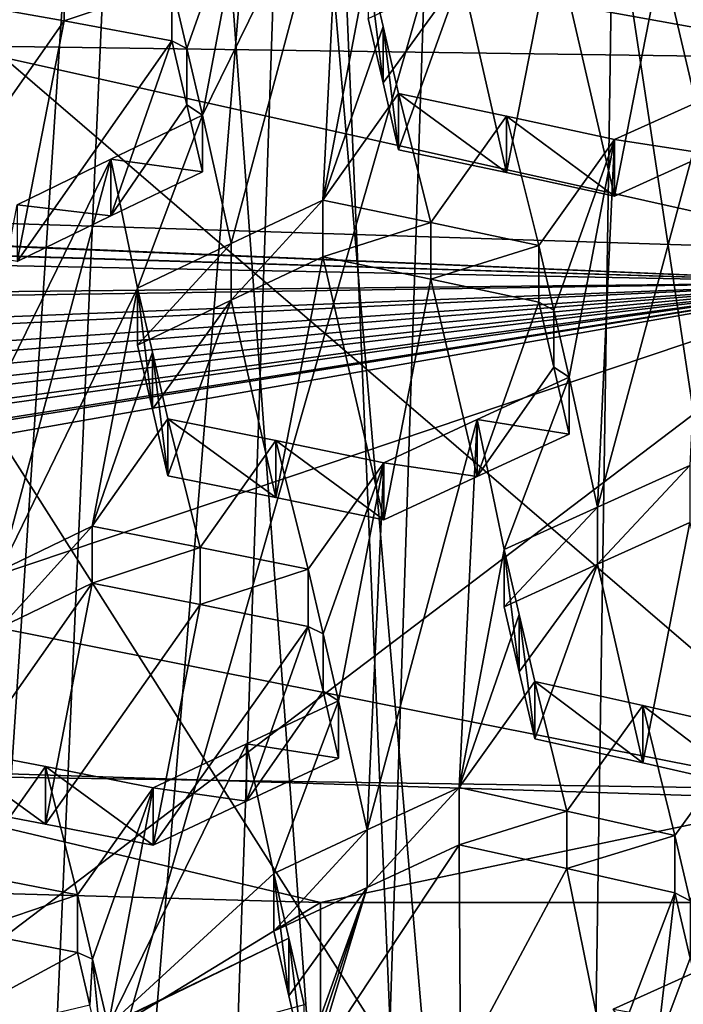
# Model space of a CAD drawing. Header units: metres. Extents: x -24 to 24, y -69 to 184.
# Tile 451 of 656: x -0.942 to -0.204, y 126.069 to 127.165. Entities that reach past the tile are written whole.
import ezdxf

# ---------------------------------------------------------------- set-up
doc = ezdxf.new("R2010")
doc.units = ezdxf.units.M
for name, color, linetype in [('1052', 7, 'CONTINUOUS'), ('1060', 7, 'CONTINUOUS'), ('1075', 7, 'CONTINUOUS'), ('1241', 7, 'CONTINUOUS'), ('1380', 7, 'CONTINUOUS'), ('1420', 7, 'CONTINUOUS'), ('1477', 7, 'CONTINUOUS'), ('1483', 7, 'CONTINUOUS'), ('1548', 7, 'CONTINUOUS'), ('1616', 7, 'CONTINUOUS'), ('1778', 7, 'CONTINUOUS'), ('1785', 7, 'CONTINUOUS'), ('1838', 7, 'CONTINUOUS'), ('1895', 7, 'CONTINUOUS'), ('2051', 7, 'CONTINUOUS'), ('2345', 7, 'CONTINUOUS'), ('2368', 7, 'CONTINUOUS'), ('2390', 7, 'CONTINUOUS'), ('2414', 7, 'CONTINUOUS'), ('2487', 7, 'CONTINUOUS'), ('2642', 7, 'CONTINUOUS'), ('2663', 7, 'CONTINUOUS'), ('2670', 7, 'CONTINUOUS'), ('2702', 7, 'CONTINUOUS'), ('2814', 7, 'CONTINUOUS'), ('2819', 7, 'CONTINUOUS'), ('2820', 7, 'CONTINUOUS'), ('2843', 7, 'CONTINUOUS'), ('2951', 7, 'CONTINUOUS'), ('3159', 7, 'CONTINUOUS'), ('3180', 7, 'CONTINUOUS'), ('3242', 7, 'CONTINUOUS'), ('3249', 7, 'CONTINUOUS'), ('3341', 7, 'CONTINUOUS'), ('3485', 7, 'CONTINUOUS'), ('3640', 7, 'CONTINUOUS'), ('367', 7, 'CONTINUOUS'), ('369', 7, 'CONTINUOUS'), ('373', 7, 'CONTINUOUS'), ('383', 7, 'CONTINUOUS'), ('3964', 2, 'CONTINUOUS'), ('417', 2, 'CONTINUOUS'), ('420', 2, 'CONTINUOUS'), ('424', 3, 'CONTINUOUS'), ('434', 7, 'CONTINUOUS'), ('472', 7, 'CONTINUOUS'), ('475', 7, 'CONTINUOUS'), ('554', 2, 'CONTINUOUS'), ('563', 2, 'CONTINUOUS'), ('752', 7, 'CONTINUOUS'), ('773', 7, 'CONTINUOUS'), ('991', 7, 'CONTINUOUS')]:
    doc.layers.add(name, color=color, linetype=linetype)

msp = doc.modelspace()

# ---------------------------------------------------------------- linework, layer by layer
at = {"layer": '1052'}
for points in [[(-1.815882, 126.216579, 210.7956), (-0.607618, 126.182572, 210.668684), (-1.815888, 125.443838, 211.002656)], [(-1.815888, 125.443838, 211.002656), (-0.607618, 126.182572, 210.668684), (-0.607628, 125.409831, 210.875738)], [(-0.607628, 125.409831, 210.875738), (0.60762, 126.182572, 210.668684), (0.607628, 125.409831, 210.875738)], [(-0.607618, 126.182572, 210.668684), (0.60762, 126.182572, 210.668684), (-0.607628, 125.409831, 210.875738)]]:
    msp.add_3dface(points, dxfattribs=at)
at = {"layer": '1060'}
for points in [[(-0.299576, 126.558887, 215.670106), (-0.197216, 126.605186, 215.739014), (-0.249454, 126.337812, 215.328799)], [(-0.249454, 126.337812, 215.328799), (-0.197216, 126.605186, 215.739014), (-0.129393, 126.310371, 215.284667)], [(-0.403336, 126.51146, 215.600388), (-0.299576, 126.558887, 215.670106), (-0.38663, 126.439096, 215.488411)], [(-0.38663, 126.439096, 215.488411), (-0.299576, 126.558887, 215.670106), (-0.369424, 126.364533, 215.373085)], [(-0.369424, 126.364533, 215.373085), (-0.299576, 126.558887, 215.670106), (-0.249454, 126.337812, 215.328799)]]:
    msp.add_3dface(points, dxfattribs=at)
at = {"layer": '1075'}
for points in [[(-0.607618, 126.182572, 210.668684), (-1.815882, 126.216579, 210.7956), (-1.212722, 126.325524, 211.202189)], [(-0.012027, 126.307723, 211.135754), (-0.607618, 126.182572, 210.668684), (-1.212722, 126.325524, 211.202189)], [(0.60762, 126.182572, 210.668684), (-0.607618, 126.182572, 210.668684), (-0.012027, 126.307723, 211.135754)]]:
    msp.add_3dface(points, dxfattribs=at)
at = {"layer": '1241'}
for points in [[(-0.403336, 126.51146, 215.600388), (-0.38663, 126.439096, 215.488411), (-0.403336, 126.575053, 215.583348)], [(-0.403336, 126.575053, 215.583348), (-0.38663, 126.439096, 215.488411), (-0.386632, 126.502794, 215.471361)], [(-0.386632, 126.502794, 215.471361), (-0.369424, 126.364533, 215.373085), (-0.369424, 126.428319, 215.355994)], [(-0.38663, 126.439096, 215.488411), (-0.369424, 126.364533, 215.373085), (-0.386632, 126.502794, 215.471361)]]:
    msp.add_3dface(points, dxfattribs=at)
at = {"layer": '1380'}
for points in [[(-1.212673, 127.339744, 210.930424), (-0.012027, 126.307723, 211.135754), (-1.212722, 126.325524, 211.202189)], [(-1.212673, 127.339744, 210.930424), (-0.011918, 127.321945, 210.863995), (-0.012027, 126.307723, 211.135754)]]:
    msp.add_3dface(points, dxfattribs=at)
at = {"layer": '1420'}
for points in [[(-1.065096, 126.917296, 216.27408), (-1.012957, 127.184661, 216.68434), (-0.892885, 127.163258, 216.638585)], [(-0.945133, 126.895681, 216.228429), (-1.065096, 126.917296, 216.27408), (-0.892885, 127.163258, 216.638585)], [(-0.772926, 127.140916, 216.59313), (-0.945133, 126.895681, 216.228429), (-0.892885, 127.163258, 216.638585)], [(-0.841, 126.946333, 216.297579), (-0.945133, 126.895681, 216.228429), (-0.772926, 127.140916, 216.59313)], [(-0.756338, 127.069818, 216.48174), (-0.841, 126.946333, 216.297579), (-0.772926, 127.140916, 216.59313)], [(-0.739014, 126.995493, 216.365424), (-0.841, 126.946333, 216.297579), (-0.756338, 127.069818, 216.48174)]]:
    msp.add_3dface(points, dxfattribs=at)
at = {"layer": '1477'}
for points in [[(-1.033692, 126.35661, 215.284671), (-1.033692, 126.292706, 215.301794), (-0.913648, 126.269763, 215.256463)], [(-0.913648, 126.333691, 215.239334), (-1.033692, 126.35661, 215.284671), (-0.913648, 126.269763, 215.256463)], [(-0.793661, 126.246103, 215.21135), (-0.913648, 126.333691, 215.239334), (-0.913648, 126.269763, 215.256463)], [(-0.793661, 126.310057, 215.194213), (-0.913648, 126.333691, 215.239334), (-0.793661, 126.246103, 215.21135)]]:
    msp.add_3dface(points, dxfattribs=at)
at = {"layer": '1483'}
for points in [[(-0.707168, 126.915579, 216.125049), (-0.605087, 126.963932, 216.193186), (-0.707167, 126.852423, 216.141972)], [(-0.707167, 126.852423, 216.141972), (-0.605087, 126.963932, 216.193186), (-0.605087, 126.900843, 216.210091)], [(-0.811206, 126.802604, 216.072674), (-0.811206, 126.86583, 216.055732), (-0.707168, 126.915579, 216.125049)], [(-0.811206, 126.802604, 216.072674), (-0.707168, 126.915579, 216.125049), (-0.707167, 126.852423, 216.141972)]]:
    msp.add_3dface(points, dxfattribs=at)
at = {"layer": '1548'}
for points in [[(-0.96359, 126.551935, 215.581633), (-0.861484, 126.601124, 215.649565), (-0.963589, 126.488291, 215.598687)], [(-0.963589, 126.488291, 215.598687), (-0.861484, 126.601124, 215.649565), (-0.861484, 126.537548, 215.6666)]]:
    msp.add_3dface(points, dxfattribs=at)
at = {"layer": '1616'}
for points in [[(-0.213583, 126.193176, 215.105645), (-0.213583, 126.257185, 215.088494), (-0.196835, 126.184503, 214.976263)], [(-0.213583, 126.193176, 215.105645), (-0.196835, 126.184503, 214.976263), (-0.196836, 126.120407, 214.993452)]]:
    msp.add_3dface(points, dxfattribs=at)
at = {"layer": '1778'}
for points in [[(-0.450762, 127.214788, 216.685718), (-0.348689, 127.262137, 216.754118), (-0.400895, 126.994442, 216.343975)], [(-0.400895, 126.994442, 216.343975), (-0.348689, 127.262137, 216.754118), (-0.280865, 126.968282, 216.299513)], [(-0.280865, 126.968282, 216.299513), (-0.348689, 127.262137, 216.754118), (-0.228715, 127.235811, 216.709724)], [(-0.177065, 127.015284, 216.369377), (-0.280865, 126.968282, 216.299513), (-0.228715, 127.235811, 216.709724)], [(-0.108658, 127.208547, 216.665546), (-0.177065, 127.015284, 216.369377), (-0.228715, 127.235811, 216.709724)], [(-0.554808, 127.165958, 216.616149), (-0.450762, 127.214788, 216.685718), (-0.538182, 127.094295, 216.504613)], [(-0.538182, 127.094295, 216.504613), (-0.450762, 127.214788, 216.685718), (-0.520896, 127.019732, 216.388658)], [(-0.520896, 127.019732, 216.388658), (-0.450762, 127.214788, 216.685718), (-0.400895, 126.994442, 216.343975)]]:
    msp.add_3dface(points, dxfattribs=at)
at = {"layer": '1785'}
for points in [[(-0.861484, 126.537548, 215.6666), (-0.861484, 126.601124, 215.649565), (-0.741445, 126.577518, 215.604414)], [(-0.861484, 126.537548, 215.6666), (-0.741445, 126.577518, 215.604414), (-0.741445, 126.513917, 215.621456)], [(-0.741445, 126.577518, 215.604414), (-0.621453, 126.553155, 215.559487), (-0.741445, 126.513917, 215.621456)], [(-0.741445, 126.513917, 215.621456), (-0.621453, 126.553155, 215.559487), (-0.621453, 126.489526, 215.576536)]]:
    msp.add_3dface(points, dxfattribs=at)
at = {"layer": '1838'}
for points in [[(-0.659734, 126.214818, 215.039038), (-0.659734, 126.150744, 215.056206), (-0.643037, 126.078673, 214.944219)], [(-0.643039, 126.14285, 214.92704), (-0.659734, 126.214818, 215.039038), (-0.643037, 126.078673, 214.944219)], [(-0.625822, 126.00433, 214.828766), (-0.643039, 126.14285, 214.92704), (-0.643037, 126.078673, 214.944219)], [(-0.625822, 126.068595, 214.811546), (-0.643039, 126.14285, 214.92704), (-0.625822, 126.00433, 214.828766)]]:
    msp.add_3dface(points, dxfattribs=at)
at = {"layer": '1895'}
for points in [[(-0.520896, 127.019732, 216.388658), (-0.400895, 126.994442, 216.343975), (-0.520896, 127.082662, 216.371796)], [(-0.520896, 127.082662, 216.371796), (-0.400895, 126.994442, 216.343975), (-0.400895, 127.057402, 216.327105)], [(-0.400895, 127.057402, 216.327105), (-0.280865, 126.968282, 216.299513), (-0.280865, 127.031274, 216.282634)], [(-0.400895, 126.994442, 216.343975), (-0.280865, 126.968282, 216.299513), (-0.400895, 127.057402, 216.327105)]]:
    msp.add_3dface(points, dxfattribs=at)
at = {"layer": '2051'}
for points in [[(-0.621453, 126.489526, 215.576536), (-0.621453, 126.553155, 215.559487), (-0.604776, 126.481284, 215.447598)], [(-0.621453, 126.489526, 215.576536), (-0.604776, 126.481284, 215.447598), (-0.604778, 126.417572, 215.464688)], [(-0.604776, 126.481284, 215.447598), (-0.587542, 126.406973, 215.331985), (-0.604778, 126.417572, 215.464688)], [(-0.604778, 126.417572, 215.464688), (-0.587542, 126.406973, 215.331985), (-0.587542, 126.343154, 215.349085)]]:
    msp.add_3dface(points, dxfattribs=at)
at = {"layer": '2345'}
for points in [[(-0.365056, 126.913479, 216.103774), (-0.348368, 126.841284, 215.991892), (-0.365056, 126.85033, 216.120694)], [(-0.365056, 126.85033, 216.120694), (-0.348368, 126.841284, 215.991892), (-0.348371, 126.778053, 216.008856)], [(-0.348368, 126.841284, 215.991892), (-0.331144, 126.766736, 215.876422), (-0.348371, 126.778053, 216.008856)], [(-0.348371, 126.778053, 216.008856), (-0.331144, 126.766736, 215.876422), (-0.331144, 126.703396, 215.893394)]]:
    msp.add_3dface(points, dxfattribs=at)
at = {"layer": '2368'}
for points in [[(-0.756334, 127.132676, 216.464868), (-0.772926, 127.140916, 216.59313), (-0.772926, 127.203697, 216.576308)], [(-0.756338, 127.069818, 216.48174), (-0.772926, 127.140916, 216.59313), (-0.756334, 127.132676, 216.464868)], [(-0.739014, 127.058463, 216.348551), (-0.756338, 127.069818, 216.48174), (-0.756334, 127.132676, 216.464868)], [(-0.739014, 126.995493, 216.365424), (-0.756338, 127.069818, 216.48174), (-0.739014, 127.058463, 216.348551)]]:
    msp.add_3dface(points, dxfattribs=at)
at = {"layer": '2390'}
msp.add_3dface([(-0.179672, 126.045801, 214.878463), (-0.179672, 126.110003, 214.86126), (-0.282155, 126.063954, 214.792186)], dxfattribs=at)
at = {"layer": '2414'}
for points in [[(-0.554808, 127.165958, 216.616149), (-0.538182, 127.094295, 216.504613), (-0.554808, 127.228697, 216.599338)], [(-0.554808, 127.228697, 216.599338), (-0.538182, 127.094295, 216.504613), (-0.538186, 127.157144, 216.4878)], [(-0.520896, 127.019732, 216.388658), (-0.520896, 127.082662, 216.371796), (-0.538186, 127.157144, 216.4878)], [(-0.538182, 127.094295, 216.504613), (-0.520896, 127.019732, 216.388658), (-0.538186, 127.157144, 216.4878)]]:
    msp.add_3dface(points, dxfattribs=at)
at = {"layer": '2487'}
for points in [[(-0.197216, 126.605186, 215.739014), (-0.299576, 126.558887, 215.670106), (-0.197216, 126.668653, 215.722008)], [(-0.197216, 126.668653, 215.722008), (-0.299576, 126.558887, 215.670106), (-0.299576, 126.622417, 215.653083)], [(-0.403336, 126.51146, 215.600388), (-0.403336, 126.575053, 215.583348), (-0.299576, 126.622417, 215.653083)], [(-0.299576, 126.558887, 215.670106), (-0.403336, 126.51146, 215.600388), (-0.299576, 126.622417, 215.653083)]]:
    msp.add_3dface(points, dxfattribs=at)
at = {"layer": '2642'}
for points in [[(-0.877851, 126.126835, 215.032884), (-1.082377, 126.016341, 214.877934), (-0.997833, 126.150168, 215.078083)], [(-0.864255, 126.068382, 214.941627), (-1.082377, 126.016341, 214.877934), (-0.877851, 126.126835, 215.032884)]]:
    msp.add_3dface(points, dxfattribs=at)
at = {"layer": '2663'}
for points in [[(-0.280865, 127.031274, 216.282634), (-0.177065, 127.015284, 216.369377), (-0.177065, 127.078212, 216.352515)], [(-0.280865, 126.968282, 216.299513), (-0.177065, 127.015284, 216.369377), (-0.280865, 127.031274, 216.282634)]]:
    msp.add_3dface(points, dxfattribs=at)
at = {"layer": '2670'}
for points in [[(-0.331144, 126.703396, 215.893394), (-0.331144, 126.766736, 215.876422), (-0.433435, 126.719817, 215.807734)], [(-0.433435, 126.719817, 215.807734), (-0.537263, 126.671706, 215.738145), (-0.433435, 126.656413, 215.824723)], [(-0.331144, 126.703396, 215.893394), (-0.433435, 126.719817, 215.807734), (-0.433435, 126.656413, 215.824723)], [(-0.433435, 126.656413, 215.824723), (-0.537263, 126.671706, 215.738145), (-0.537263, 126.608236, 215.755152)]]:
    msp.add_3dface(points, dxfattribs=at)
at = {"layer": '2702'}
for points in [[(-1.033692, 126.292706, 215.301794), (-0.963589, 126.488291, 215.598687), (-0.861484, 126.537548, 215.6666)], [(-0.913648, 126.269763, 215.256463), (-1.033692, 126.292706, 215.301794), (-0.861484, 126.537548, 215.6666)], [(-0.913648, 126.269763, 215.256463), (-0.861484, 126.537548, 215.6666), (-0.741445, 126.513917, 215.621456)], [(-0.793661, 126.246103, 215.21135), (-0.913648, 126.269763, 215.256463), (-0.741445, 126.513917, 215.621456)], [(-0.793661, 126.246103, 215.21135), (-0.741445, 126.513917, 215.621456), (-0.621453, 126.489526, 215.576536)], [(-0.793661, 126.246103, 215.21135), (-0.621453, 126.489526, 215.576536), (-0.689827, 126.295201, 215.280679)], [(-0.621453, 126.489526, 215.576536), (-0.604778, 126.417572, 215.464688), (-0.689827, 126.295201, 215.280679)], [(-0.604778, 126.417572, 215.464688), (-0.587542, 126.343154, 215.349085), (-0.689827, 126.295201, 215.280679)]]:
    msp.add_3dface(points, dxfattribs=at)
at = {"layer": '2814'}
for points in [[(-0.453614, 126.246485, 215.194293), (-0.451982, 125.999003, 214.813225), (-0.615284, 126.002115, 214.824841)], [(-0.55596, 126.199157, 215.125672), (-0.453614, 126.246485, 215.194293), (-0.615284, 126.002115, 214.824841)], [(-0.453614, 126.246485, 215.194293), (-0.333627, 126.220179, 215.149888), (-0.451982, 125.999003, 214.813225)], [(-0.333627, 126.220179, 215.149888), (-0.288451, 125.996844, 214.805167), (-0.451982, 125.999003, 214.813225)], [(-0.333627, 126.220179, 215.149888), (-0.213583, 126.193176, 215.105645), (-0.288451, 125.996844, 214.805167)], [(-0.659734, 126.150744, 215.056206), (-0.55596, 126.199157, 215.125672), (-0.643037, 126.078673, 214.944219)], [(-0.55596, 126.199157, 215.125672), (-0.625822, 126.00433, 214.828766), (-0.643037, 126.078673, 214.944219)], [(-0.625822, 126.00433, 214.828766), (-0.55596, 126.199157, 215.125672), (-0.620553, 126.003223, 214.826803)], [(-0.55596, 126.199157, 215.125672), (-0.615284, 126.002115, 214.824841), (-0.620553, 126.003223, 214.826803)], [(-0.288451, 125.996844, 214.805167), (-0.213583, 126.193176, 215.105645), (-0.233903, 126.021455, 214.841905)], [(-0.213583, 126.193176, 215.105645), (-0.196836, 126.120407, 214.993452), (-0.233903, 126.021455, 214.841905)], [(-0.196836, 126.120407, 214.993452), (-0.179672, 126.045801, 214.878463), (-0.233903, 126.021455, 214.841905)]]:
    msp.add_3dface(points, dxfattribs=at)
at = {"layer": '2819'}
for points in [[(-0.369424, 126.364533, 215.373085), (-0.249454, 126.337812, 215.328799), (-0.369424, 126.428319, 215.355994)], [(-0.369424, 126.428319, 215.355994), (-0.249454, 126.337812, 215.328799), (-0.249453, 126.401631, 215.311698)], [(-0.249454, 126.337812, 215.328799), (-0.129393, 126.310371, 215.284667), (-0.249453, 126.401631, 215.311698)], [(-0.129393, 126.310371, 215.284667), (-0.129393, 126.374225, 215.267557), (-0.249453, 126.401631, 215.311698)]]:
    msp.add_3dface(points, dxfattribs=at)
at = {"layer": '2820'}
for points in [[(-0.707167, 126.852423, 216.141972), (-0.605087, 126.900843, 216.210091), (-0.657264, 126.633021, 215.79997)], [(-0.605087, 126.900843, 216.210091), (-0.537263, 126.608236, 215.755152), (-0.657264, 126.633021, 215.79997)], [(-0.537263, 126.608236, 215.755152), (-0.605087, 126.900843, 216.210091), (-0.485068, 126.876006, 216.165279)], [(-0.433435, 126.656413, 215.824723), (-0.537263, 126.608236, 215.755152), (-0.485068, 126.876006, 216.165279)], [(-0.365056, 126.85033, 216.120694), (-0.433435, 126.656413, 215.824723), (-0.485068, 126.876006, 216.165279)], [(-0.794581, 126.731266, 215.96106), (-0.811206, 126.802604, 216.072674), (-0.707167, 126.852423, 216.141972)], [(-0.777294, 126.657021, 215.845011), (-0.794581, 126.731266, 215.96106), (-0.707167, 126.852423, 216.141972)], [(-0.777294, 126.657021, 215.845011), (-0.707167, 126.852423, 216.141972), (-0.657264, 126.633021, 215.79997)], [(-0.365056, 126.85033, 216.120694), (-0.348371, 126.778053, 216.008856), (-0.433435, 126.656413, 215.824723)], [(-0.348371, 126.778053, 216.008856), (-0.331144, 126.703396, 215.893394), (-0.433435, 126.656413, 215.824723)]]:
    msp.add_3dface(points, dxfattribs=at)
at = {"layer": '2843'}
for points in [[(-0.777294, 126.720436, 215.828019), (-0.777294, 126.657021, 215.845011), (-0.657264, 126.633021, 215.79997)], [(-0.777294, 126.720436, 215.828019), (-0.657264, 126.633021, 215.79997), (-0.657263, 126.696463, 215.78297)], [(-0.657264, 126.633021, 215.79997), (-0.537263, 126.608236, 215.755152), (-0.657263, 126.696463, 215.78297)], [(-0.537263, 126.608236, 215.755152), (-0.537263, 126.671706, 215.738145), (-0.657263, 126.696463, 215.78297)]]:
    msp.add_3dface(points, dxfattribs=at)
at = {"layer": '2951'}
for points in [[(-0.877851, 126.190948, 215.015705), (-0.997833, 126.150168, 215.078083), (-0.997833, 126.214257, 215.060911)], [(-0.877851, 126.126835, 215.032884), (-0.997833, 126.150168, 215.078083), (-0.877851, 126.190948, 215.015705)]]:
    msp.add_3dface(points, dxfattribs=at)
at = {"layer": '3159'}
for points in [[(-0.739014, 127.058463, 216.348551), (-0.688735, 127.323179, 216.754716), (-0.584577, 127.372879, 216.824141)], [(-0.707168, 126.915579, 216.125049), (-0.739014, 127.058463, 216.348551), (-0.584577, 127.372879, 216.824141)], [(-0.605087, 126.963932, 216.193186), (-0.707168, 126.915579, 216.125049), (-0.584577, 127.372879, 216.824141)], [(-0.554808, 127.228697, 216.599338), (-0.605087, 126.963932, 216.193186), (-0.584577, 127.372879, 216.824141)], [(-0.756334, 127.132676, 216.464868), (-0.772926, 127.203697, 216.576308), (-0.688735, 127.323179, 216.754716)], [(-0.739014, 127.058463, 216.348551), (-0.756334, 127.132676, 216.464868), (-0.688735, 127.323179, 216.754716)], [(-0.605087, 126.963932, 216.193186), (-0.554808, 127.228697, 216.599338), (-0.538186, 127.157144, 216.4878)], [(-0.520896, 127.082662, 216.371796), (-0.605087, 126.963932, 216.193186), (-0.538186, 127.157144, 216.4878)], [(-0.605087, 126.963932, 216.193186), (-0.520896, 127.082662, 216.371796), (-0.485068, 126.939124, 216.148367)], [(-0.520896, 127.082662, 216.371796), (-0.400895, 127.057402, 216.327105), (-0.485068, 126.939124, 216.148367)], [(-0.197216, 126.668653, 215.722008), (-0.299576, 126.622417, 215.653083), (-0.177065, 127.078212, 216.352515)], [(-0.299576, 126.622417, 215.653083), (-0.280865, 127.031274, 216.282634), (-0.177065, 127.078212, 216.352515)], [(-0.739014, 127.058463, 216.348551), (-0.811206, 126.86583, 216.055732), (-0.841001, 127.009372, 216.280687)], [(-0.707168, 126.915579, 216.125049), (-0.811206, 126.86583, 216.055732), (-0.739014, 127.058463, 216.348551)], [(-0.400895, 127.057402, 216.327105), (-0.365056, 126.913479, 216.103774), (-0.485068, 126.939124, 216.148367)], [(-0.400895, 127.057402, 216.327105), (-0.280865, 127.031274, 216.282634), (-0.365056, 126.913479, 216.103774)], [(-0.280865, 127.031274, 216.282634), (-0.348368, 126.841284, 215.991892), (-0.365056, 126.913479, 216.103774)], [(-0.280865, 127.031274, 216.282634), (-0.331144, 126.766736, 215.876422), (-0.348368, 126.841284, 215.991892)], [(-0.331144, 126.766736, 215.876422), (-0.280865, 127.031274, 216.282634), (-0.299576, 126.622417, 215.653083)], [(-0.96359, 126.551935, 215.581633), (-0.995412, 126.694245, 215.805308), (-0.841001, 127.009372, 216.280687)], [(-0.995412, 126.694245, 215.805308), (-0.945133, 126.958792, 216.211518), (-0.841001, 127.009372, 216.280687)], [(-0.811206, 126.86583, 216.055732), (-0.96359, 126.551935, 215.581633), (-0.841001, 127.009372, 216.280687)], [(-0.811206, 126.86583, 216.055732), (-0.861484, 126.601124, 215.649565), (-0.96359, 126.551935, 215.581633)], [(-0.811206, 126.86583, 216.055732), (-0.794584, 126.794597, 215.944114), (-0.861484, 126.601124, 215.649565)], [(-0.794584, 126.794597, 215.944114), (-0.777294, 126.720436, 215.828019), (-0.861484, 126.601124, 215.649565)], [(-0.331144, 126.766736, 215.876422), (-0.403336, 126.575053, 215.583348), (-0.433435, 126.719817, 215.807734)], [(-0.403336, 126.575053, 215.583348), (-0.331144, 126.766736, 215.876422), (-0.299576, 126.622417, 215.653083)], [(-0.861484, 126.601124, 215.649565), (-0.777294, 126.720436, 215.828019), (-0.741445, 126.577518, 215.604414)], [(-0.741445, 126.577518, 215.604414), (-0.777294, 126.720436, 215.828019), (-0.657263, 126.696463, 215.78297)], [(-0.55596, 126.263164, 215.108521), (-0.537263, 126.671706, 215.738145), (-0.433435, 126.719817, 215.807734)], [(-0.453614, 126.310427, 215.177159), (-0.55596, 126.263164, 215.108521), (-0.433435, 126.719817, 215.807734)], [(-0.403336, 126.575053, 215.583348), (-0.453614, 126.310427, 215.177159), (-0.433435, 126.719817, 215.807734)], [(-0.621453, 126.553155, 215.559487), (-0.741445, 126.577518, 215.604414), (-0.657263, 126.696463, 215.78297)], [(-0.537263, 126.671706, 215.738145), (-0.621453, 126.553155, 215.559487), (-0.657263, 126.696463, 215.78297)], [(-0.604776, 126.481284, 215.447598), (-0.621453, 126.553155, 215.559487), (-0.537263, 126.671706, 215.738145)], [(-0.587542, 126.406973, 215.331985), (-0.604776, 126.481284, 215.447598), (-0.537263, 126.671706, 215.738145)], [(-0.55596, 126.263164, 215.108521), (-0.587542, 126.406973, 215.331985), (-0.537263, 126.671706, 215.738145)], [(-0.453614, 126.310427, 215.177159), (-0.403336, 126.575053, 215.583348), (-0.386632, 126.502794, 215.471361)], [(-0.453614, 126.310427, 215.177159), (-0.386632, 126.502794, 215.471361), (-0.369424, 126.428319, 215.355994)], [(-0.333627, 126.284154, 215.132746), (-0.453614, 126.310427, 215.177159), (-0.369424, 126.428319, 215.355994)], [(-0.333627, 126.284154, 215.132746), (-0.369424, 126.428319, 215.355994), (-0.249453, 126.401631, 215.311698)], [(-0.587542, 126.406973, 215.331985), (-0.659734, 126.214818, 215.039038), (-0.689827, 126.359086, 215.263561)], [(-0.55596, 126.263164, 215.108521), (-0.659734, 126.214818, 215.039038), (-0.587542, 126.406973, 215.331985)], [(-0.213583, 126.257185, 215.088494), (-0.333627, 126.284154, 215.132746), (-0.249453, 126.401631, 215.311698)], [(-0.129393, 126.374225, 215.267557), (-0.213583, 126.257185, 215.088494), (-0.249453, 126.401631, 215.311698)], [(-0.213583, 126.257185, 215.088494), (-0.129393, 126.374225, 215.267557), (-0.196835, 126.184503, 214.976263)], [(-1.033692, 126.35661, 215.284671), (-0.913648, 126.333691, 215.239334), (-0.997833, 126.214257, 215.060911)], [(-0.84394, 126.045295, 214.788061), (-0.793661, 126.310057, 215.194213), (-0.689827, 126.359086, 215.263561)], [(-0.659734, 126.214818, 215.039038), (-0.84394, 126.045295, 214.788061), (-0.689827, 126.359086, 215.263561)], [(-0.913648, 126.333691, 215.239334), (-0.877851, 126.190948, 215.015705), (-0.997833, 126.214257, 215.060911)], [(-0.913648, 126.333691, 215.239334), (-0.793661, 126.310057, 215.194213), (-0.877851, 126.190948, 215.015705)], [(-0.877851, 126.190948, 215.015705), (-0.793661, 126.310057, 215.194213), (-0.861177, 126.119351, 214.903763)], [(-0.793661, 126.310057, 215.194213), (-0.84394, 126.045295, 214.788061), (-0.861177, 126.119351, 214.903763)], [(-0.84394, 126.045295, 214.788061), (-0.659734, 126.214818, 215.039038), (-0.643039, 126.14285, 214.92704)], [(-1.021624, 125.960525, 214.669624), (-0.643039, 126.14285, 214.92704), (-0.625822, 126.068595, 214.811546)], [(-1.021624, 125.960525, 214.669624), (-0.84394, 126.045295, 214.788061), (-0.643039, 126.14285, 214.92704)], [(-0.179672, 126.110003, 214.86126), (-0.197972, 125.943041, 214.604374), (-0.282155, 126.063954, 214.792186)]]:
    msp.add_3dface(points, dxfattribs=at)
at = {"layer": '3180'}
for points in [[(-0.605087, 126.900843, 216.210091), (-0.605087, 126.963932, 216.193186), (-0.485068, 126.939124, 216.148367)], [(-0.485068, 126.876006, 216.165279), (-0.605087, 126.900843, 216.210091), (-0.485068, 126.939124, 216.148367)], [(-0.365056, 126.913479, 216.103774), (-0.485068, 126.876006, 216.165279), (-0.485068, 126.939124, 216.148367)], [(-0.365056, 126.913479, 216.103774), (-0.365056, 126.85033, 216.120694), (-0.485068, 126.876006, 216.165279)]]:
    msp.add_3dface(points, dxfattribs=at)
at = {"layer": '3242'}
for points in [[(-0.877851, 126.126835, 215.032884), (-0.877851, 126.190948, 215.015705), (-0.861177, 126.119351, 214.903763)], [(-0.864255, 126.068382, 214.941627), (-0.877851, 126.126835, 215.032884), (-0.861177, 126.119351, 214.903763)], [(-0.850282, 126.008281, 214.847851), (-0.864255, 126.068382, 214.941627), (-0.861177, 126.119351, 214.903763)], [(-0.84394, 126.045295, 214.788061), (-0.850282, 126.008281, 214.847851), (-0.861177, 126.119351, 214.903763)]]:
    msp.add_3dface(points, dxfattribs=at)
at = {"layer": '3249'}
for points in [[(-0.739014, 126.995493, 216.365424), (-0.739014, 127.058463, 216.348551), (-0.841001, 127.009372, 216.280687)], [(-0.945133, 126.958792, 216.211518), (-0.841, 126.946333, 216.297579), (-0.841001, 127.009372, 216.280687)], [(-0.841, 126.946333, 216.297579), (-0.739014, 126.995493, 216.365424), (-0.841001, 127.009372, 216.280687)], [(-0.945133, 126.895681, 216.228429), (-0.841, 126.946333, 216.297579), (-0.945133, 126.958792, 216.211518)]]:
    msp.add_3dface(points, dxfattribs=at)
at = {"layer": '3341'}
for points in [[(-0.587542, 126.343154, 215.349085), (-0.587542, 126.406973, 215.331985), (-0.689827, 126.359086, 215.263561)], [(-0.793661, 126.310057, 215.194213), (-0.689827, 126.295201, 215.280679), (-0.689827, 126.359086, 215.263561)], [(-0.689827, 126.295201, 215.280679), (-0.587542, 126.343154, 215.349085), (-0.689827, 126.359086, 215.263561)], [(-0.793661, 126.310057, 215.194213), (-0.793661, 126.246103, 215.21135), (-0.689827, 126.295201, 215.280679)]]:
    msp.add_3dface(points, dxfattribs=at)
at = {"layer": '3485'}
for points in [[(-0.646236, 127.821363, 234.171401), (-1.930974, 127.785197, 234.036427), (-1.26367, 120.259009, 236.146401)], [(-0.646236, 127.821363, 234.171401), (-1.26367, 120.259009, 236.146401), (0, 120.276373, 236.211202)], [(0.64624, 127.821363, 234.171401), (-0.646236, 127.821363, 234.171401), (0, 120.276373, 236.211202)]]:
    msp.add_3dface(points, dxfattribs=at)
at = {"layer": '3640'}
for points in [[(-0.892885, 127.163258, 216.638585), (-1.012957, 127.184661, 216.68434), (-0.892885, 127.226017, 216.621769)], [(-0.772926, 127.203697, 216.576308), (-0.892885, 127.163258, 216.638585), (-0.892885, 127.226017, 216.621769)], [(-0.772926, 127.140916, 216.59313), (-0.892885, 127.163258, 216.638585), (-0.772926, 127.203697, 216.576308)]]:
    msp.add_3dface(points, dxfattribs=at)
at = {"layer": '367'}
for points in [[(-1.18108, 55.286826, -24.221221), (-1.087972, 145.2, -24.225582), (-0.939204, 55.350886, -24.231805)], [(-1.087972, 145.2, -24.225582), (1.087972, 145.2, -24.225582), (-0.939204, 55.350886, -24.231805)], [(-0.939204, 55.350886, -24.231805), (1.087972, 145.2, -24.225582), (-0.476055, 55.429567, -24.245327)], [(-0.476055, 55.429567, -24.245327), (1.087972, 145.2, -24.225582), (0, 55.456236, -24.25)]]:
    msp.add_3dface(points, dxfattribs=at)
at = {"layer": '369'}
for points in [[(0.995562, 125.28536, 24.229555), (-1.087972, 145.2, 24.225582), (-1.005745, 125.285363, 24.229135)], [(1.087972, 145.2, 24.225582), (-1.087972, 145.2, 24.225582), (0.995562, 125.28536, 24.229555)]]:
    msp.add_3dface(points, dxfattribs=at)
at = {"layer": '373'}
for points in [[(0, 146.423799, 240.142002), (-6.403596, 117.199254, 32.493216), (-6.468189, 146.382367, 240.147825)], [(-5.725305, 117.232454, 32.670329), (-6.403596, 117.199254, 32.493216), (0, 146.423799, 240.142002)], [(-5.042963, 117.261956, 32.827448), (-5.725305, 117.232454, 32.670329), (0, 146.423799, 240.142002)], [(-4.357656, 117.287707, 32.964383), (-5.042963, 117.261956, 32.827448), (0, 146.423799, 240.142002)], [(-3.670487, 117.309667, 33.080997), (-4.357656, 117.287707, 32.964383), (0, 146.423799, 240.142002)], [(-2.982479, 117.327814, 33.177225), (-3.670487, 117.309667, 33.080997), (0, 146.423799, 240.142002)], [(-2.138549, 117.344931, 33.267965), (-2.982479, 117.327814, 33.177225), (0, 146.423799, 240.142002)], [(-1.284928, 117.356471, 33.329079), (-2.138549, 117.344931, 33.267965), (0, 146.423799, 240.142002)], [(-0.997816, 117.359056, 33.342766), (-1.284928, 117.356471, 33.329079), (0, 146.423799, 240.142002)], [(-0.429813, 117.362253, 33.359688), (-0.997816, 117.359056, 33.342766), (0, 146.423799, 240.142002)], [(0.425551, 117.362268, 33.359767), (-0.429813, 117.362253, 33.359688), (0, 146.423799, 240.142002)]]:
    msp.add_3dface(points, dxfattribs=at)
at = {"layer": '383'}
for points in [[(-3.619219, 127.716433, 241.135826), (-3.658542, 127.023411, 240.484935), (0.003879, 126.907325, 240.505234)], [(0.003838, 127.601559, 241.155137), (-3.619219, 127.716433, 241.135826), (0.003879, 126.907325, 240.505234)], [(-3.658542, 127.023411, 240.484935), (-3.69179, 126.412365, 239.756236), (0.003915, 126.295114, 239.777544)], [(0.003879, 126.907325, 240.505234), (-3.658542, 127.023411, 240.484935), (0.003915, 126.295114, 239.777544)], [(-3.69179, 126.412365, 239.756236), (-3.718495, 125.89194, 238.960039), (0.003943, 125.773576, 238.98235)], [(0.003915, 126.295114, 239.777544), (-3.69179, 126.412365, 239.756236), (0.003943, 125.773576, 238.98235)]]:
    msp.add_3dface(points, dxfattribs=at)
at = {"layer": '3964'}
for points in [[(0, 127.121358, 210.115396), (-1.243453, 127.138809, 210.180522), (0, 125.181034, 210.635304)], [(0, 125.181034, 210.635304), (-1.243453, 127.138809, 210.180522), (-1.202077, 125.197339, 210.696156)]]:
    msp.add_3dface(points, dxfattribs=at)
at = {"layer": '417'}
for points in [[(0, 128.921645, 234.22082), (-1.263956, 124.506193, 235.336248), (-1.324554, 128.903056, 234.151446)], [(0, 124.510098, 235.40289), (-1.263956, 124.506193, 235.336248), (0, 128.921645, 234.22082)]]:
    msp.add_3dface(points, dxfattribs=at)
at = {"layer": '420'}
for points in [[(-1.243453, 127.138809, 210.180522), (0, 127.121358, 210.115396), (-1.212673, 127.339744, 210.930424)], [(-1.212673, 127.339744, 210.930424), (0, 127.121358, 210.115396), (-0.011918, 127.321945, 210.863995)]]:
    msp.add_3dface(points, dxfattribs=at)
at = {"layer": '424'}
for points in [[(-0.702053, 130.097009, 213.49327), (-1.45371, 130.125299, 213.598848), (-0.976557, 125.951531, 214.636059)], [(-0.525681, 125.939779, 214.5922), (-0.702053, 130.097009, 213.49327), (-0.976557, 125.951531, 214.636059)], [(-0.073225, 125.935098, 214.57473), (-0.702053, 130.097009, 213.49327), (-0.525681, 125.939779, 214.5922)], [(0, 128.156635, 213.979099), (-0.702053, 130.097009, 213.49327), (-0.073225, 125.935098, 214.57473)]]:
    msp.add_3dface(points, dxfattribs=at)
at = {"layer": '434'}
for points in [[(-3.305357, 142.081073, 235.75762), (-0.937373, 113.718993, 33.859857), (0, 142.110666, 235.869139)], [(-0.937373, 113.718993, 33.859857), (0.002991, 113.722717, 33.878384), (0, 142.110666, 235.869139)], [(-1.912352, 113.707124, 33.800595), (-0.937373, 113.718993, 33.859857), (-3.305357, 142.081073, 235.75762)]]:
    msp.add_3dface(points, dxfattribs=at)
at = {"layer": '472'}
for points in [[(-11.180242, 126.753421, 207.526519), (-11.322727, 127.094211, 207.492959), (0, 126.872209, 207.81001)], [(-11.156494, 126.706874, 207.531216), (-11.180242, 126.753421, 207.526519), (0, 126.872209, 207.81001)], [(-10.993399, 126.433918, 207.559384), (-11.156494, 126.706874, 207.531216), (0, 126.872209, 207.81001)], [(-10.93214, 126.347193, 207.568581), (-10.993399, 126.433918, 207.559384), (0, 126.872209, 207.81001)], [(-10.76569, 126.142064, 207.590903), (-10.93214, 126.347193, 207.568581), (0, 126.872209, 207.81001)], [(-10.655524, 126.025701, 207.603979), (-10.76569, 126.142064, 207.590903), (0, 126.872209, 207.81001)], [(-10.501233, 125.88308, 207.620513), (-10.655524, 126.025701, 207.603979), (0, 126.872209, 207.81001)], [(-10.333244, 125.750058, 207.636566), (-10.501233, 125.88308, 207.620513), (0, 126.872209, 207.81001)], [(-10.204468, 125.661344, 207.647713), (-10.333244, 125.750058, 207.636566), (0, 126.872209, 207.81001)], [(-9.972911, 125.52658, 207.66559), (-10.204468, 125.661344, 207.647713), (0, 126.872209, 207.81001)], [(-9.880632, 125.480803, 207.672021), (-9.972911, 125.52658, 207.66559), (0, 126.872209, 207.81001)], [(-9.584043, 125.360832, 207.690313), (-9.880632, 125.480803, 207.672021), (0, 126.872209, 207.81001)], [(-9.535463, 125.344865, 207.692987), (-9.584043, 125.360832, 207.690313), (0, 126.872209, 207.81001)], [(-9.178046, 125.256328, 207.710128), (-9.535463, 125.344865, 207.692987), (0, 126.872209, 207.81001)], [(-6.137258, 124.806722, 207.829393), (-9.178046, 125.256328, 207.710128), (0, 126.872209, 207.81001)], [(-3.070976, 124.541771, 207.933173), (-6.137258, 124.806722, 207.829393), (0, 126.872209, 207.81001)], [(0, 125.65869, 207.916179), (-3.070976, 124.541771, 207.933173), (0, 126.872209, 207.81001)]]:
    msp.add_3dface(points, dxfattribs=at)
at = {"layer": '475'}
for points in [[(-11.440843, 127.359807, 207.484019), (0, 126.872209, 207.81001), (-11.43863, 127.352225, 207.48376)], [(0, 127.18221, 207.807006), (0, 126.872209, 207.81001), (-11.440843, 127.359807, 207.484019)], [(-11.43863, 127.352225, 207.48376), (0, 126.872209, 207.81001), (-11.39223, 127.226335, 207.483876)], [(-11.39223, 127.226335, 207.483876), (0, 126.872209, 207.81001), (-11.389928, 127.221182, 207.484058)], [(0, 126.872209, 207.81001), (-11.322727, 127.094211, 207.492959), (-11.389928, 127.221182, 207.484058)]]:
    msp.add_3dface(points, dxfattribs=at)
at = {"layer": '554'}
for points in [[(-2.053064, 117.5, -22.155077), (0, 117.5, -22.25), (-2.052971, 145.7, -22.155085)], [(0, 117.5, -22.25), (0, 145.7, -22.25), (-2.052971, 145.7, -22.155085)]]:
    msp.add_3dface(points, dxfattribs=at)
at = {"layer": '563'}
for points in [[(-2.053064, 117.5, 22.155077), (0, 145.7, 22.25), (0, 117.5, 22.25)], [(-2.052971, 145.7, 22.155085), (0, 145.7, 22.25), (-2.053064, 117.5, 22.155077)]]:
    msp.add_3dface(points, dxfattribs=at)
at = {"layer": '752'}
for points in [[(-0.794584, 126.794597, 215.944114), (-0.811206, 126.86583, 216.055732), (-0.794581, 126.731266, 215.96106)], [(-0.794581, 126.731266, 215.96106), (-0.811206, 126.86583, 216.055732), (-0.811206, 126.802604, 216.072674)], [(-0.777294, 126.657021, 215.845011), (-0.794584, 126.794597, 215.944114), (-0.794581, 126.731266, 215.96106)], [(-0.777294, 126.720436, 215.828019), (-0.794584, 126.794597, 215.944114), (-0.777294, 126.657021, 215.845011)]]:
    msp.add_3dface(points, dxfattribs=at)
at = {"layer": '773'}
for points in [[(-0.55596, 126.263164, 215.108521), (-0.453614, 126.310427, 215.177159), (-0.55596, 126.199157, 215.125672)], [(-0.55596, 126.199157, 215.125672), (-0.453614, 126.310427, 215.177159), (-0.453614, 126.246485, 215.194293)], [(-0.659734, 126.150744, 215.056206), (-0.55596, 126.263164, 215.108521), (-0.55596, 126.199157, 215.125672)], [(-0.659734, 126.214818, 215.039038), (-0.55596, 126.263164, 215.108521), (-0.659734, 126.150744, 215.056206)]]:
    msp.add_3dface(points, dxfattribs=at)
at = {"layer": '991'}
for points in [[(-0.453614, 126.246485, 215.194293), (-0.453614, 126.310427, 215.177159), (-0.333627, 126.284154, 215.132746)], [(-0.453614, 126.246485, 215.194293), (-0.333627, 126.284154, 215.132746), (-0.333627, 126.220179, 215.149888)], [(-0.333627, 126.284154, 215.132746), (-0.213583, 126.257185, 215.088494), (-0.333627, 126.220179, 215.149888)], [(-0.333627, 126.220179, 215.149888), (-0.213583, 126.257185, 215.088494), (-0.213583, 126.193176, 215.105645)]]:
    msp.add_3dface(points, dxfattribs=at)

doc.saveas('drawing.dxf')
